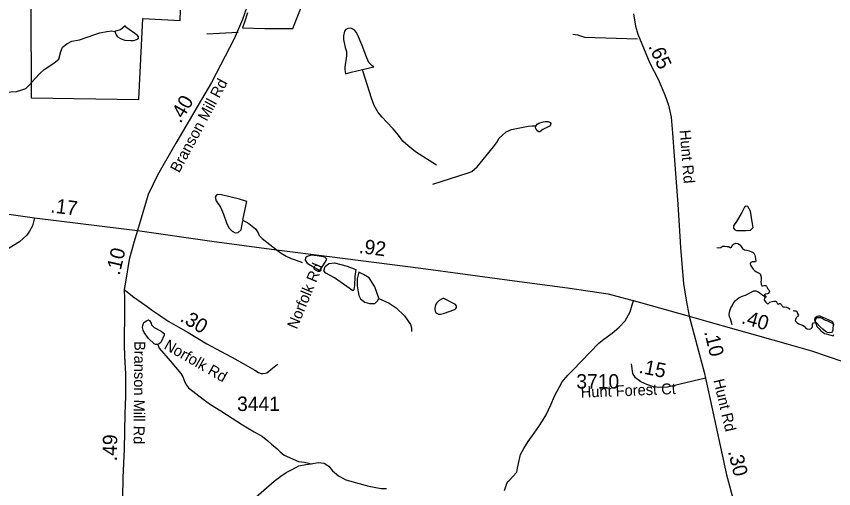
# Model space of a CAD drawing. Extents: x 1662474 to 1856135, y 779280 to 917889.
# Drawn here: x 1767501 to 1774598, y 787772 to 791870 of the extents above; entities that cross this region are included whole.
import ezdxf

# ---------------------------------------------------------------- set-up
doc = ezdxf.new("R2010")
doc.units = 0
for name, color, linetype in [('Exist Boundary Political City Limit New', 7, 'Continuous'), ('Exist Hydrographic Creek Single Shore', 7, 'Continuous'), ('Exist Hydrographic Misc Water Feature', 7, 'Continuous'), ('Exist Hydrographic Pond Under 1500 Sq Ft', 7, 'Continuous'), ('Exist Road Non-System Type 51', 7, 'Continuous'), ('Exist Road Non-System Type 51 Label', 7, 'Continuous'), ('Exist Road Primary NC Attributed', 7, 'Continuous'), ('Exist Road Primary NC Mileage Hundredths English Label', 7, 'Continuous'), ('Exist Road Secondary Mileage Hundredths English Label', 7, 'Continuous'), ('Exist Road Secondary Mileage Tenths English Label', 7, 'Continuous'), ('Exist Road Secondary Type 41 Attributed', 7, 'Continuous'), ('Exist Road Secondary Type 51 Attributed', 7, 'Continuous'), ('Exist Road Secondary Type 51 Label', 7, 'Continuous'), ('Exist Road Secondary Type 51 Number Label', 7, 'Continuous'), ('Map Preparation Boundary City Limit Buffer Line', 7, 'Continuous')]:
    doc.layers.add(name, color=color, linetype=linetype)

msp = doc.modelspace()

# ---------------------------------------------------------------- linework, layer by layer
at = {"layer": 'Exist Boundary Political City Limit New'}
for points in [[(1769508.1, 791899.9), (1769484.6, 791827), (1769465.8, 791768.9), (1769659.9, 791765.2), (1769673.6, 791765), (1769727.5, 791765), (1769900.8, 791765), (1770004.6, 792030.8)], [(1767625.9, 791965.2), (1767629.6, 791164.1), (1768565, 791148.7), (1768565.1, 791150.8), (1768599.6, 791849.8), (1768923, 791834.4), (1768926.9, 791922.9)]]:
    msp.add_lwpolyline(points, dxfattribs=at)
at = {"layer": 'Exist Hydrographic Creek Single Shore'}
for points in [[(1773582.9, 789863.9), (1773596.8, 789860.8), (1773617, 789865.5), (1773634, 789876.2), (1773652.4, 789874.9), (1773671.8, 789872.6), (1773679.6, 789874.2), (1773685.8, 789872.9), (1773699.6, 789864.8), (1773706.1, 789863.9), (1773710.4, 789868.1), (1773719.6, 789887.1), (1773729, 789894.4), (1773747.6, 789900.7), (1773764.8, 789899.4), (1773772.6, 789896.8), (1773781.8, 789888.9), (1773793.6, 789871.8), (1773806.5, 789855.3), (1773824, 789845.3), (1773843.1, 789840.3), (1773863.9, 789835.9), (1773879.4, 789830.6), (1773898, 789821.4), (1773903.5, 789815.1), (1773912.8, 789797), (1773915.9, 789785.4), (1773919.6, 789764.5), (1773921.4, 789746.1), (1773920.1, 789740.1), (1773900.6, 789741.4), (1773889.4, 789741.1), (1773879.1, 789735.6), (1773875.5, 789730.4), (1773873.6, 789722.8), (1773875.5, 789712.2), (1773886, 789693.4), (1773898, 789676.8), (1773913.5, 789662.4), (1773926.4, 789652.9), (1773940.2, 789647.7), (1773950, 789642.9), (1773958.6, 789635.3), (1773963.4, 789627.8), (1773967.6, 789607.5), (1773967.1, 789587.6), (1773964.8, 789565), (1773967.1, 789545.3), (1773973.1, 789533.2), (1773980.8, 789531.9), (1773990.8, 789534.3), (1774001.8, 789535.6), (1774009.9, 789534), (1774014, 789530.1), (1774019.5, 789516.2), (1774024.5, 789507.2), (1774036.1, 789496), (1774040, 789484.7), (1774036.4, 789476.3), (1774029.5, 789466.1), (1774022.1, 789463.2), (1774006.8, 789459.2), (1773998, 789452.9), (1773995.1, 789446.4), (1773996, 789444.5), (1774004.9, 789443.8), (1774009.6, 789441.4), (1774008.5, 789433.2), (1774001.5, 789428.2)], [(1773715.9, 789193.4), (1773713.8, 789205.2), (1773707.8, 789224.9), (1773700.9, 789244.2), (1773693.9, 789263.4), (1773689.6, 789283.9), (1773694.1, 789302.2), (1773699.4, 789322.2), (1773706.1, 789341.6), (1773716.6, 789359.5), (1773726.4, 789378.1), (1773732.8, 789389.7), (1773744.2, 789404.9), (1773758.6, 789417.5), (1773773.6, 789428), (1773792.5, 789436.4), (1773812.5, 789443.8), (1773832.4, 789451.1), (1773851, 789460.2), (1773869.4, 789470.5), (1773887.2, 789479.7), (1773905.1, 789487.1), (1773923.2, 789488.9), (1773942.1, 789479.4), (1773958.6, 789468.9), (1773974.6, 789456.3), (1773991.2, 789443.8), (1774000.4, 789435.9), (1774001.5, 789428.2)], [(1774001.5, 789428.2), (1773996.5, 789424.3), (1773995.4, 789410.1), (1773998.6, 789404.4), (1774009.4, 789390.2), (1774024.5, 789375.8), (1774031.9, 789377.9), (1774036.4, 789384.4), (1774042.6, 789390.4), (1774062.4, 789395.7), (1774078.9, 789398.9), (1774099.1, 789398.3), (1774101.8, 789392.3), (1774110.4, 789374.4), (1774116.6, 789373.4), (1774128.5, 789378.6), (1774133.5, 789379.4), (1774137.4, 789376.3), (1774144, 789365.5), (1774150.2, 789354.2), (1774155.8, 789350.8), (1774169.4, 789350.1), (1774189.1, 789346.4), (1774202.2, 789339.6), (1774218.8, 789329.6)], [(1774245, 789317.8), (1774256.9, 789316.2), (1774275.2, 789314.9), (1774278.1, 789308.8), (1774284.4, 789292.1), (1774292.8, 789277.6), (1774287, 789269.4), (1774271.2, 789255.3), (1774265.2, 789241.1), (1774264.1, 789227.2), (1774267.9, 789221.7), (1774278.4, 789213.1), (1774295.1, 789201.2), (1774309.4, 789194.9), (1774328.2, 789190.4), (1774341.1, 789181.2), (1774353.6, 789167.1), (1774367.4, 789158.2), (1774388, 789156.1), (1774399.9, 789158.4), (1774410.9, 789169.8), (1774413.2, 789178.6), (1774414, 789199.4), (1774422.8, 789210.1), (1774438.8, 789213.8)], [(1774602.8, 789190.2), (1774586.5, 789203.6), (1774576.8, 789210.7), (1774564.8, 789217), (1774545.8, 789224.6), (1774531.1, 789231.4), (1774515.4, 789236.7), (1774498.9, 789247.4), (1774486.8, 789253.2), (1774474.9, 789254.5), (1774454.8, 789254.5), (1774446.6, 789251.4), (1774438.8, 789243.8), (1774436.6, 789239), (1774436.9, 789218.8), (1774438.8, 789213.8)], [(1774438.8, 789213.8), (1774444.8, 789198.9), (1774452.1, 789179.4), (1774463.1, 789166.9), (1774472.2, 789157.7), (1774487.5, 789142.4), (1774503.2, 789129.1), (1774519, 789119.1), (1774533.5, 789114.4), (1774554.2, 789108.6), (1774574.1, 789103.6), (1774593.9, 789097), (1774599.1, 789108.3)]]:
    msp.add_lwpolyline(points, dxfattribs=at)
at = {"layer": 'Exist Hydrographic Misc Water Feature'}
for points in [[(1767405.6, 791212.5), (1767501.6, 791217.7), (1767549.8, 791231.3), (1767583.8, 791245.1), (1767614.2, 791274.8), (1767658.5, 791324.4), (1767705, 791374.1), (1767743.3, 791409.7), (1767791.5, 791441.4), (1767829.9, 791465.1), (1767870.1, 791498.8), (1767888.7, 791564.7), (1767900.8, 791602.5), (1767939.2, 791632.3), (1767981.4, 791653.9), (1768049.5, 791665.3), (1768174, 791710.3), (1768226, 791727.9), (1768286.1, 791739.5), (1768330.2, 791743.1), (1768356.2, 791739.6)], [(1771147.9, 790579.9), (1770966.2, 790695.2), (1770902.6, 790745.7), (1770857.1, 790788.1), (1770819.3, 790838.4), (1770773.8, 790894.8), (1770716.4, 790955.2), (1770676.6, 790995.6), (1770643, 791035.9), (1770607.5, 791096.3), (1770583.9, 791158.5), (1770511.8, 791389.1), (1770506, 791409.1)], [(1771117.2, 790414.3), (1771422.8, 790513.4), (1771457, 790525.1), (1771501.3, 790564.7), (1771644.7, 790737.6), (1771669.1, 790773.4), (1771693.3, 790813.2), (1771721.6, 790839), (1771754, 790866.8), (1771799.9, 790888.4), (1771944.2, 790917.3), (1771980.3, 790919), (1772004.3, 790918.7), (1772012.3, 790916.7)], [(1769468.9, 790100.6), (1769520.7, 790072.9), (1769576.5, 790026.4), (1769600.1, 789990.2), (1769609.9, 789968.1), (1769635.8, 789941.9), (1769768.9, 789838.8), (1769800.6, 789814.5), (1769842.7, 789788.2), (1769886.3, 789767.8), (1769970, 789739.1), (1769982.1, 789735)], [(1770647.5, 789421), (1770739.6, 789380.7), (1770799, 789342.2), (1770870.6, 789271.6), (1770923.9, 789195.1), (1770931.7, 789167.1), (1770931.5, 789135.1)], [(1771740.4, 787756.1), (1771754.8, 787800), (1771765, 787829.9), (1771781, 787841.8), (1771845.6, 787915.3), (1771854, 787951.2), (1771866.5, 788015.1), (1771878.8, 788067.1), (1771907.3, 788120.8), (1771945.9, 788180.5), (1771996.5, 788254.1), (1772036.9, 788311.8), (1772069.3, 788359.6), (1772101.7, 788413.3), (1772142.5, 788499), (1772173.1, 788574.7), (1772240.3, 788700.3), (1772290.6, 788755.9), (1772333, 788801.5), (1772559, 789033.7), (1772601.2, 789069.3), (1772673.8, 789120.8), (1772736.2, 789172.3), (1772786.6, 789227.9), (1772831.3, 789307.5), (1772847.7, 789367.4), (1772864.1, 789409.3)], [(1768728, 789029.1), (1768741.7, 788991.1), (1768836.9, 788880.2), (1768927.9, 788771.4), (1768947.6, 788741.3), (1768965.3, 788697.2), (1768979.2, 788671), (1768997, 788646.8), (1769122.1, 788549.8), (1769185.9, 788501.3), (1769277.3, 788448.4), (1769464.3, 788324.9), (1769565.9, 788266.1), (1769637.6, 788223.4), (1769683.3, 788187.1), (1769717, 788158.8), (1769766.8, 788116.4), (1769792.6, 788092.2), (1769826.3, 788063.9), (1769952, 788008.8), (1770002, 788002.4), (1770061.9, 787987.9)], [(1769543.6, 787658.8), (1769581.2, 787697.8), (1769625.7, 787739.5), (1769740.3, 787836.6), (1769796.7, 787880.1), (1769843.3, 787911.7), (1769895.4, 787939.3), (1769953.6, 787968.8), (1770013.7, 787982.3), (1770061.9, 787987.9)], [(1770061.9, 787987.9), (1770122, 787999.4), (1770173.8, 787993), (1770215.7, 787966.7), (1770247.2, 787926.4), (1770297.1, 787884), (1770362.7, 787849.4), (1770562.4, 787793.8), (1770668.2, 787772.9), (1770714.1, 787772.6)]]:
    msp.add_lwpolyline(points, dxfattribs=at)
at = {"layer": 'Exist Hydrographic Pond Under 1500 Sq Ft'}
for points in [[(1768404.9, 791753.9), (1768362.9, 791742.2), (1768356.7, 791738.3), (1768368.6, 791708.2), (1768380.5, 791692.1), (1768410.2, 791675.8), (1768442.2, 791663.5), (1768494.1, 791659.1), (1768518.1, 791658.9), (1768530.2, 791662.9), (1768550.3, 791670.7), (1768560.3, 791680.6), (1768560.5, 791692.6), (1768550.5, 791706.7), (1768459, 791771.5), (1768445.9, 791787.9), (1768422.9, 791765.8), (1768404.9, 791753.9)], [(1770506, 791409.1), (1770604.2, 791432.3), (1770590.3, 791440.4), (1770562.4, 791470.6), (1770542.9, 791508.8), (1770503.8, 791617.2), (1770464.4, 791711.5), (1770452.5, 791731.6), (1770438.8, 791745.8), (1770422.8, 791759.9), (1770404.9, 791768.1), (1770378.9, 791764.3), (1770360.8, 791754.4), (1770350.8, 791742.4), (1770342.4, 791700.5), (1770342.2, 791668.5), (1770357.6, 791600.4), (1770367.2, 791564.4), (1770366.8, 791526.3), (1770352, 791428.4), (1770354.1, 791408.4), (1770355.9, 791390.4), (1770359.6, 791372.3), (1770407.8, 791386), (1770506, 791409.1)], [(1772011.2, 790916.1), (1772022.7, 790933), (1772037.9, 790943.6), (1772075.2, 790954.3), (1772093.9, 790957.8), (1772115.2, 790956.9), (1772135.6, 790949), (1772141.9, 790939.2), (1772140.1, 790928.5), (1772130.3, 790916.1), (1772072.5, 790886.8), (1772045.9, 790868.1), (1772037, 790868.1), (1772028.1, 790872.5), (1772013.9, 790890.3), (1772009.4, 790903.6), (1772011.2, 790916.1)], [(1769468.9, 790100.6), (1769498, 790236.3), (1769501.4, 790263.1), (1769439.3, 790284.9), (1769283.3, 790320.1), (1769251.4, 790323.5), (1769236.3, 790316.8), (1769226.3, 790301.7), (1769234.7, 790268.1), (1769274.9, 790214.5), (1769300.1, 790154.1), (1769326.9, 790078.7), (1769347, 790035.1), (1769375.6, 790006.6), (1769402.4, 789991.5), (1769427.6, 789994.9), (1769452.7, 790018.3), (1769462.8, 790065.3), (1769467.8, 790095.5)], [(1773893.1, 790068.8), (1773875.1, 790178.8), (1773853, 790218.8), (1773839, 790222.8), (1773825, 790214.8), (1773801, 790166.8), (1773755, 790088.8), (1773729, 790052.8), (1773729, 790032.8), (1773739, 790018.8), (1773755, 790012.8), (1773837, 790012.8), (1773877.1, 790014.8), (1773899.1, 790036.8), (1773893.1, 790068.8)], [(1770136.7, 789664.9), (1770183.3, 789738.1), (1770196.6, 789762.4), (1770181, 789780.1), (1770112.3, 789793.4), (1770061.4, 789797.9), (1770025.9, 789786.8), (1770012.6, 789773.5), (1770008.2, 789755.8), (1770025.9, 789729.2), (1770090.2, 789691.5), (1770136.7, 789664.9)], [(1770172.2, 789660.5), (1770183.3, 789700.4), (1770214.3, 789724.8), (1770263.1, 789731.4), (1770373.9, 789702.6), (1770449.2, 789673.8), (1770440.4, 789611.8), (1770435.9, 789534.2), (1770431.5, 789498.8), (1770422.6, 789487.7), (1770371.7, 789525.4), (1770263.1, 789600.7), (1770187.7, 789640.6), (1770172.2, 789660.5)], [(1770474.3, 789649.4), (1770459.6, 789592.7), (1770460.8, 789531.2), (1770469.4, 789480.7), (1770475.6, 789448.7), (1770487.9, 789417.9), (1770526.1, 789389.6), (1770566.7, 789377.2), (1770613.6, 789379.7), (1770640.7, 789404.3), (1770649.3, 789425.3), (1770614.8, 789522.5), (1770564.3, 789600.1), (1770516.2, 789629.7), (1770474.3, 789649.4)], [(1771137.3, 789353.4), (1771135.2, 789339.4), (1771135.2, 789327.4), (1771139.1, 789313.4), (1771143, 789301.3), (1771150.8, 789295.3), (1771156.7, 789291.2), (1771164.7, 789287.2), (1771182.8, 789285), (1771218.9, 789294.7), (1771299.3, 789322.1), (1771311.2, 789328), (1771317.3, 789334), (1771323.3, 789343.9), (1771323.5, 789351.9), (1771321.4, 789361.9), (1771313.6, 789370), (1771214, 789420.8), (1771208, 789422.9), (1771203.9, 789422.9), (1771193.9, 789417), (1771171.9, 789403.2), (1771151.6, 789383.3), (1771143.4, 789371.3), (1771137.3, 789353.4)], [(1768754.7, 789041.2), (1768740.6, 789029.3), (1768724.6, 789023.5), (1768708.6, 789021.6), (1768696.7, 789029.7), (1768649.1, 789076.1), (1768611.4, 789126.5), (1768603.6, 789148.5), (1768595.8, 789170.6), (1768597.9, 789188.6), (1768608.1, 789212.5), (1768630.3, 789228.3), (1768648.3, 789236.2), (1768658.3, 789232.1), (1768672.1, 789208), (1768676, 789193.9), (1768697.7, 789169.8), (1768757.6, 789139.3), (1768773.4, 789127.1), (1768783.4, 789117), (1768785.3, 789103), (1768758.8, 789045.2), (1768754.7, 789041.2)], [(1774433.4, 789239.5), (1774437.7, 789253.5), (1774445.7, 789263.4), (1774455.7, 789267.4), (1774465.8, 789271.2), (1774477.7, 789271.2), (1774581.4, 789226.3), (1774591.3, 789216.3), (1774593.1, 789196.2), (1774590.9, 789156.2)], [(1774590.9, 789156.2), (1774590.7, 789146.3), (1774588.8, 789138.3), (1774578.6, 789128.3), (1774562.6, 789124.5), (1774544.5, 789126.6), (1774526.7, 789136.8), (1774502.9, 789154.9), (1774477.1, 789179.2), (1774449.2, 789209.4), (1774441.4, 789219.5), (1774435.4, 789231.5), (1774433.4, 789239.5)]]:
    msp.add_lwpolyline(points, dxfattribs=at)
at = {"layer": 'Exist Road Non-System Type 51'}
msp.add_line((1769154.6, 791718.5), (1769425.9, 791731.1), dxfattribs=at)
msp.add_lwpolyline([(1772331.6, 791714.2), (1772372.6, 791708.2), (1772433.5, 791688.6), (1772894.4, 791675.4)], dxfattribs=at)
at = {"layer": 'Exist Road Primary NC Attributed'}
for points in [[(1764655.3, 790527.8), (1765087.7, 790522.6), (1765403.4, 790519.6), (1765542.1, 790526.3), (1765764.9, 790502.7), (1765871.2, 790477.6), (1766060, 790420.8), (1766321.2, 790332.2), (1766523.3, 790275.4), (1766604.5, 790263.6), (1766718.1, 790243), (1766961.6, 790213.5), (1767123.9, 790198.7), (1767416, 790155.2), (1767659.5, 790122.7)], [(1767659.5, 790122.7), (1768245.3, 790050.4), (1768553.7, 790010.6)], [(1768553.7, 790010.6), (1769199.9, 789918.4), (1769759.2, 789844.6), (1770221, 789787), (1771011.9, 789683.8), (1771782.1, 789580.5), (1772286.7, 789514.8), (1772639.4, 789462.4), (1772919.7, 789388.6), (1773341.7, 789268.4)], [(1773341.7, 789268.4), (1773505.6, 789223.6), (1773751.7, 789154), (1773937.7, 789100.3), (1774201.7, 789026.7), (1774405.7, 788968.7), (1774677.1, 788876.6), (1774863, 788825), (1775032.7, 788779.3), (1775096, 788767.5), (1775144, 788756.1), (1775181.9, 788746.1), (1775217.9, 788740.1), (1775255.6, 788734.1), (1775303.9, 788728.2), (1775378.3, 788723.3)]]:
    msp.add_lwpolyline(points, dxfattribs=at)
at = {"layer": 'Exist Road Secondary Type 41 Attributed'}
msp.add_lwpolyline([(1768437.1, 789499.3), (1768522, 789434.7), (1768588.3, 789386.8), (1768636.2, 789352.6), (1768684.3, 789316.9), (1768735.8, 789282.3), (1768774.4, 789256.9), (1768826.2, 789223), (1768905.4, 789177.1), (1768992.9, 789126.1), (1769154.8, 789029.6), (1769272.9, 788963.5), (1769371, 788912), (1769470.9, 788857.7), (1769571.2, 788799.9), (1769604.9, 788780.2), (1769627.1, 788771.9), (1769645.1, 788772.1), (1769663.2, 788774.1), (1769677.1, 788778.1), (1769692.8, 788792.2), (1769724.8, 788818.1), (1769754.8, 788840.2), (1769772.3, 788852.4)], dxfattribs=at)
at = {"layer": 'Exist Road Secondary Type 51 Attributed'}
for points in [[(1769543.3, 792588.4), (1769538.7, 792366.4), (1769525, 792077.5), (1769506.6, 791958.3), (1769465.3, 791843.6), (1769391.9, 791675.7), (1769194.5, 791295.1), (1768887, 790770.4), (1768726.4, 790490.6), (1768646.8, 790323.2), (1768553.7, 790010.6)], [(1772860, 791891.3), (1772877, 791784.7), (1772898.3, 791716.6), (1773002.8, 791464.1), (1773073.1, 791323.5), (1773132.8, 791187.6), (1773162.7, 791098.1), (1773186.1, 790995.9), (1773198.9, 790855.3), (1773213, 790660.3), (1773245.8, 790241.3), (1773265.5, 789913), (1773267.1, 789861.9), (1773293, 789553.2), (1773316.7, 789407.1), (1773341.7, 789268.4)], [(1767659.5, 790122.7), (1767640.3, 790051.9), (1767616.7, 790004.7), (1767591.6, 789970.7), (1767529.7, 789914.7), (1767295, 789771.5), (1767045.7, 789574.6), (1766932.1, 789481.6), (1766579.4, 789170.3), (1766334.5, 788971.8), (1766271.6, 788912.7), (1766248.9, 788890.7), (1766226.8, 788853.8), (1766210.5, 788808), (1766200.2, 788749), (1766197.3, 788707.7)], [(1768553.7, 790010.6), (1768520.4, 789909), (1768481.4, 789760.8), (1768447.4, 789564.2), (1768437.1, 789499.3)], [(1768437.1, 789499.3), (1768440, 789418.2), (1768440, 789332.6), (1768436.7, 789020.6), (1768438.9, 788918.5), (1768447.4, 788768.3), (1768447.4, 788570.5), (1768443, 788424.4), (1768438.6, 788116), (1768426.8, 787868.1), (1768420.9, 787519.2), (1768416.4, 787358.3), (1768409.4, 786933.9)], [(1773341.7, 789268.4), (1773475.4, 788770.5), (1773484.1, 788731.4)], [(1773484.1, 788731.4), (1773154.3, 788653.1), (1773082, 788648.7), (1773033.4, 788656.1), (1772975.8, 788675.2), (1772922.7, 788700.3), (1772878.4, 788732.8), (1772854.8, 788772.6), (1772841.5, 788853.8)], [(1773484.1, 788731.4), (1773525.4, 788547), (1773666.4, 787891.7), (1773729.7, 787656.8), (1773753, 787533.5), (1773775.5, 787386.9), (1773782.2, 787190.3), (1773793.9, 787080.4)]]:
    msp.add_lwpolyline(points, dxfattribs=at)
at = {"layer": 'Map Preparation Boundary City Limit Buffer Line'}
for points in [[(1769508.1, 791899.9), (1769484.6, 791827), (1769465.8, 791768.9), (1769659.9, 791765.2), (1769673.6, 791765), (1769727.5, 791765), (1769900.8, 791765), (1770004.6, 792030.8)], [(1767625.9, 791965.2), (1767629.6, 791164.1), (1768565, 791148.7), (1768565.1, 791150.8), (1768599.6, 791849.8), (1768923, 791834.4), (1768926.9, 791922.9)]]:
    msp.add_lwpolyline(points, dxfattribs=at)

# ---------------------------------------------------------------- texts
at = {"layer": 'Exist Road Non-System Type 51 Label'}
msp.add_text('Norfolk Rd', height=95, rotation=67.54153, dxfattribs=at).set_placement((1769936.3, 789149.8))
at = {"layer": 'Exist Road Primary NC Mileage Hundredths English Label'}
for s, rotation, p in [('.17', 352.96381, (1767793.4, 790169.2)), ('.92', 352.55945, (1770471.3, 789817.4)), ('.40', 343.89589, (1773789.7, 789208.1))]:
    msp.add_text(s, height=125, rotation=rotation, dxfattribs=at).set_placement(p)
at = {"layer": 'Exist Road Secondary Mileage Hundredths English Label'}
msp.add_text('.49', height=125, rotation=89.17763, dxfattribs=at).set_placement((1768374.5, 788009.5))
at = {"layer": 'Exist Road Secondary Mileage Tenths English Label'}
for s, rotation, p in [('.65', 294.59406, (1772986.5, 791609.9)), ('.40', 59.62706, (1768927.2, 790936.3)), ('.10', 76.78011, (1768397.3, 789618)), ('.30', 329.20318, (1768914.7, 789230)), ('.10', 283.98632, (1773471.9, 789133.3)), ('.15', 348.69416, (1772900.4, 788777.6)), ('.30', 283.81845, (1773679.4, 788094.7))]:
    msp.add_text(s, height=125, rotation=rotation, dxfattribs=at).set_placement(p)
at = {"layer": 'Exist Road Secondary Type 51 Label'}
for s, rotation, p in [('Branson Mill Rd', 61.78522, (1768914.7, 790505.8)), ('Hunt Rd', 274.48317, (1773260.4, 790881.2)), ('Branson Mill Rd', 269.49667, (1768526.1, 789053.3)), ('Norfolk Rd', 330.28125, (1768775.2, 788989.5)), ('Hunt Forest Ct', 2.21553, (1772403.1, 788561)), ('Hunt Rd', 283.21828, (1773552.8, 788713))]:
    msp.add_text(s, height=95, rotation=rotation, dxfattribs=at).set_placement(p)
at = {"layer": 'Exist Road Secondary Type 51 Number Label'}
for s, p in [('3710', (1772363.4, 788640.6)), ('3441', (1769417.6, 788446))]:
    msp.add_text(s, height=125, dxfattribs=at).set_placement(p)

doc.saveas('drawing.dxf')
